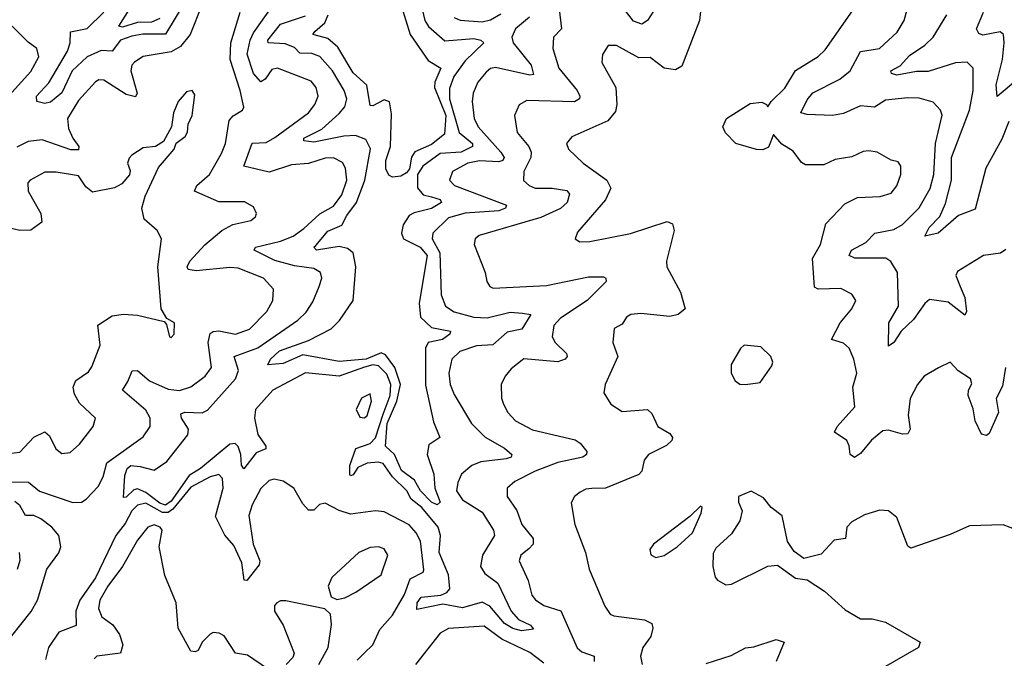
# Model space of a CAD drawing. Extents: x 1921360 to 2014538, y 768294 to 907744.
# Tile 338 of 412: x 1931885 to 1935399, y 902237 to 904518. Entities that reach past the tile are written whole.
import ezdxf

# ---------------------------------------------------------------- set-up
doc = ezdxf.new("R2010")
doc.units = 0

msp = doc.modelspace()

# ---------------------------------------------------------------- linework, layer by layer
at = {"layer": '0CON10XD'}
for points in [[(1932511.8, 904645), (1932405, 904465.8), (1932323.9, 904466.1), (1932285, 904458.6), (1932245, 904444.2), (1932215, 904405.2), (1932175, 904407), (1932125.8, 904385), (1932072.4, 904335), (1932035, 904255.9), (1931995, 904223.6), (1931975, 904218.6), (1931945.7, 904225.7), (1931944.7, 904245), (1931988.2, 904291.8), (1932055.5, 904405), (1932065.5, 904435), (1932066, 904474), (1932125, 904486.6), (1932185.1, 904544.9)], [(1934326.9, 904655), (1934310.5, 904515), (1934248.2, 904351.8), (1934225, 904338.2), (1934184.3, 904344.3), (1934135, 904383.1), (1934095, 904381.4), (1934015, 904425.6), (1933984.4, 904425.6), (1933965, 904393.3), (1933962.2, 904365), (1934012, 904275), (1934016.1, 904215), (1934010.7, 904189.3), (1933983.4, 904156.6), (1933855, 904099.2), (1933836.7, 904075), (1933843.3, 904055), (1933895.8, 904005), (1933980, 903945), (1933994.2, 903915.8), (1933975.4, 903874.6), (1933875, 903758.8), (1933866.7, 903735), (1933884.4, 903724.4), (1933920, 903725), (1934065, 903753.8), (1934195, 903797.1), (1934215, 903788.8), (1934220, 903765), (1934193.5, 903655), (1934194.4, 903635), (1934242.9, 903545), (1934260, 903485), (1934234.7, 903465.3), (1934205, 903458.1), (1934101.8, 903468.2), (1934065.3, 903464.7), (1934050.6, 903455), (1934035, 903430), (1934006.2, 903415), (1934001.4, 903365), (1934019.1, 903315), (1933974.2, 903215), (1933970, 903185), (1933995, 903144), (1934035, 903118.1), (1934125.7, 903125.7), (1934140.9, 903110.9), (1934162.5, 903065), (1934205, 903039.4), (1934214.3, 903025), (1934211.9, 903015), (1934193.2, 902996.8), (1934128.6, 902965), (1934113.1, 902945), (1934104.6, 902905.4), (1934095, 902893.3), (1933975, 902844.5), (1933927.1, 902842.9), (1933905, 902840.4), (1933885, 902830), (1933865.3, 902814.7), (1933852.4, 902792.4), (1933865.5, 902715), (1933904.4, 902615), (1933917.3, 902555), (1933972.5, 902422.5), (1933991.9, 902395), (1934005, 902388.2), (1934114.6, 902374.6), (1934141.4, 902361.4), (1934144.2, 902344.2), (1934136.9, 902315), (1934109.2, 902275), (1934100, 902245), (1934106.9, 902215)], [(1932535, 904570), (1932493.4, 904465), (1932458.3, 904421.7), (1932425, 904402.3), (1932325, 904386.7), (1932295, 904366.2), (1932284.7, 904355), (1932281, 904335), (1932304.5, 904255.5), (1932298.2, 904241.8), (1932265, 904250.5), (1932185, 904302), (1932167.3, 904302.7), (1932155, 904296.2), (1932095, 904229.2), (1932055.7, 904165), (1932059.5, 904129.5), (1932074.2, 904094.2), (1932095.4, 904065), (1932095, 904052.2), (1932067.5, 904052.5), (1931965, 904088), (1931915, 904082.6), (1931875, 904062.7)], [(1933665, 902375.7), (1933708.1, 902355), (1933718.8, 902341.2), (1933675.6, 902334.4), (1933645, 902343.3), (1933615, 902360.6), (1933562.8, 902422.8), (1933535, 902437.1), (1933465, 902417.7), (1933395, 902429.7), (1933301.7, 902411.7), (1933303.6, 902435), (1933317.8, 902455), (1933387.2, 902462.8), (1933408.6, 902471.4), (1933420.4, 902485), (1933414.7, 902535), (1933381.4, 902615), (1933386.8, 902675), (1933378.5, 902705), (1933319.5, 902775), (1933282, 902805), (1933266.4, 902835), (1933214.8, 902884.8), (1933182.2, 902932.2), (1933165, 902937.6), (1933125, 902934.3), (1933092.1, 902917.9), (1933075, 902892.1), (1933065, 902888.6), (1933063.3, 902895), (1933063.5, 902925), (1933083.9, 902986.1), (1933135, 903004.3), (1933155, 903024.8), (1933181.8, 903108.2), (1933207.1, 903175), (1933209.4, 903215), (1933195, 903251.3), (1933165, 903281.8), (1933145, 903284.6), (1933115, 903277), (1933025, 903244.5), (1932905, 903256.1), (1932788.2, 903195), (1932726.8, 903125), (1932722.6, 903095), (1932735, 903035.7), (1932762.7, 902995), (1932763.1, 902985), (1932729.2, 902970.8), (1932685, 902913.8), (1932676.6, 902926.6), (1932674.4, 902965), (1932665, 902993.6), (1932653.6, 903003.6), (1932635, 903002.1), (1932529.5, 902915), (1932490.1, 902889.9), (1932425, 902798.1), (1932405, 902783.5), (1932385, 902790.9), (1932335, 902829.5), (1932305, 902841.7), (1932291.6, 902838.4), (1932265, 902812.7), (1932255, 902811.2), (1932260.3, 902890.3), (1932267.8, 902915), (1932281.9, 902925), (1932315, 902922.4), (1932365, 902908.2), (1932410.4, 902939.6), (1932485.2, 903035), (1932487.5, 903055), (1932461.7, 903095), (1932459.8, 903110.2), (1932474.5, 903115.5), (1932536, 903114), (1932555, 903122.8), (1932655.2, 903235), (1932665.2, 903265), (1932650.8, 903315), (1932735, 903345.9), (1932877.5, 903445), (1932906.9, 903473.1), (1932930.6, 903509.4), (1932953.9, 903565), (1932962.9, 903595), (1932958.9, 903615), (1932935, 903628.8), (1932865, 903638.6), (1932795, 903658), (1932721.4, 903695), (1932726.2, 903705), (1932815, 903726.8), (1932860.5, 903745), (1932898.7, 903771.3), (1932955.7, 903824.3), (1933005, 903851.8), (1933035, 903891.8), (1933051.9, 903945), (1933047.5, 903987.5), (1933037.2, 904007.2), (1933005, 904024), (1932975, 904022.6), (1932915, 904004.2), (1932855, 903999), (1932775, 903973.3), (1932684.5, 903995), (1932715, 904077.1), (1932765, 904078.8), (1932795, 904096.6), (1932915.3, 904185), (1932938.2, 904215), (1932949.6, 904245), (1932942.5, 904275), (1932925, 904297.7), (1932805, 904344.6), (1932785, 904340), (1932761.4, 904305), (1932745, 904295.3), (1932718.8, 904325), (1932696.8, 904395), (1932707.8, 904445), (1932719.2, 904470.8), (1932785.3, 904565)], [(1933247.9, 904565), (1933278.1, 904465), (1933342, 904372), (1933387.9, 904345), (1933366.8, 904295), (1933364.9, 904275), (1933406.2, 904175), (1933400.7, 904109.3), (1933355, 904071.9), (1933294.9, 904045.1), (1933283.5, 904026.5), (1933275.9, 903985), (1933265, 903970.3), (1933245, 903959.2), (1933215, 903955.2), (1933201.9, 903961.9), (1933191.4, 903985), (1933191.1, 904015), (1933207.7, 904065), (1933211.3, 904181.3), (1933204.7, 904224.7), (1933185, 904231.3), (1933145, 904210), (1933135, 904211.1), (1933123.6, 904283.6), (1933075, 904327.8), (1933019.6, 904419.6), (1932985, 904450.2), (1932936.1, 904463.9), (1932931.2, 904465), (1932937.8, 904475), (1932973.6, 904506.4), (1932986, 904535)], [(1934157.9, 904565), (1934125, 904514.4), (1934105, 904502.1), (1934075, 904512), (1934035, 904564.7)], [(1935403.6, 903696.4), (1935385, 903684.1), (1935324.7, 903675.3), (1935231.4, 903618.6), (1935226.1, 903603.9), (1935241.5, 903565), (1935258.4, 903525), (1935264.3, 903475.7), (1935257.9, 903462.1), (1935198.5, 903508.5), (1935132.3, 903517.7), (1935115, 903503.8), (1935075, 903446.3), (1935030.8, 903405), (1935005, 903364.3), (1934985, 903351.2), (1934986.5, 903435), (1935020.7, 903495), (1935018.1, 903615), (1934994, 903654), (1934976.2, 903666.2), (1934865, 903666.3), (1934845.5, 903675), (1934853.9, 903695), (1934905, 903721.4), (1934936.5, 903755), (1935005, 903768.4), (1935035, 903786.5), (1935095, 903845.3), (1935133.9, 903915), (1935146.9, 903965), (1935152.8, 904075), (1935176.6, 904176.6), (1935170.6, 904195), (1935145, 904223.3), (1935095, 904237.1), (1935055, 904238.8), (1934975, 904230), (1934935, 904205.4), (1934885, 904210), (1934825, 904182.7), (1934785, 904175.5), (1934695, 904179.1), (1934672.9, 904185), (1934695, 904231.1), (1934715, 904256.2), (1934812.3, 904305), (1934848.4, 904335), (1934885, 904403.8), (1934953.1, 904415), (1935016.8, 904473.2), (1935041.8, 904515), (1935060, 904585)], [(1931853.4, 902866.6), (1931916.4, 902866.4), (1931955, 902834.3), (1932075, 902793.7), (1932105, 902794.7), (1932122.2, 902805), (1932165, 902850.6), (1932182.2, 902885), (1932195.6, 902934.4), (1932325, 903027.5), (1932350.9, 903065), (1932350.8, 903095), (1932335, 903123.6), (1932251.1, 903195), (1932271.1, 903225), (1932286.4, 903263.6), (1932305, 903264.6), (1932347.8, 903227.8), (1932415, 903197.5), (1932455, 903193.8), (1932495, 903206.7), (1932546.4, 903245), (1932568.9, 903275), (1932557.4, 903365), (1932565, 903396.7), (1932575, 903404.2), (1932595, 903406.5), (1932655, 903394.2), (1932705, 903412.6), (1932766.8, 903475), (1932788, 903515), (1932790.4, 903555), (1932754.4, 903595), (1932665, 903630.5), (1932635, 903633.1), (1932515, 903620.6), (1932486.2, 903625), (1932482.2, 903635), (1932492.3, 903655), (1932545, 903714.1), (1932605.6, 903764.4), (1932645, 903786), (1932709.5, 903800.5), (1932726.4, 903813.6), (1932730, 903825), (1932719.7, 903849.7), (1932686.7, 903866.7), (1932595, 903867.1), (1932508.2, 903905), (1932516.6, 903925), (1932561.9, 903965), (1932605, 904039.4), (1932618.8, 904075), (1932632.8, 904157.2), (1932646.1, 904173.9), (1932680, 904195), (1932684.4, 904205), (1932672.1, 904265), (1932636.3, 904375), (1932638.1, 904435), (1932672, 904545)], [(1932385, 904521.6), (1932355, 904508.3), (1932305, 904507.5), (1932251.3, 904491.3), (1932238.2, 904495), (1932275, 904552.6)], [(1933321.2, 904555), (1933330.4, 904515), (1933343.5, 904493.5), (1933402.4, 904442.4), (1933505, 904450.7), (1933531.1, 904445), (1933541.8, 904435), (1933475, 904371.2), (1933433.9, 904315), (1933418.2, 904271.8), (1933418.7, 904235), (1933452.7, 904115), (1933501.3, 904075), (1933500.5, 904065), (1933460, 904045), (1933385, 904039.8), (1933323, 903995), (1933304.8, 903964.8), (1933305, 903916.9), (1933325, 903892.2), (1933355, 903885.4), (1933385, 903875.9), (1933390.4, 903865), (1933355, 903843.8), (1933292.3, 903827.7), (1933275, 903817.7), (1933253, 903785), (1933247.3, 903755), (1933254.4, 903734.4), (1933313.5, 903705), (1933338.7, 903675), (1933310.9, 903505), (1933315.2, 903455), (1933355, 903418.5), (1933422.5, 903405), (1933420, 903395), (1933393.8, 903375), (1933342.5, 903365), (1933332.8, 903345), (1933332.5, 903212.5), (1933361.6, 903081.6), (1933384.2, 903025.8), (1933345, 902998.8), (1933338.5, 902965), (1933363.2, 902895), (1933366.5, 902845), (1933385.3, 902794.7), (1933375, 902785.3), (1933355, 902794.6), (1933315, 902834.8), (1933293.4, 902873.4), (1933247.9, 902907.9), (1933222.3, 902965), (1933190.7, 902995), (1933195.7, 903075), (1933230.9, 903155), (1933244.4, 903215), (1933223.2, 903275), (1933190.5, 903320.5), (1933175, 903327.5), (1933120.9, 903305), (1933025, 903296.9), (1932895, 903320.3), (1932825, 903290), (1932770, 903285), (1932780.4, 903305), (1932811.9, 903335), (1932915, 903372), (1932996.8, 903413.2), (1933026.3, 903443.7), (1933074.7, 903515), (1933084.4, 903635), (1933075, 903684.6), (1933055, 903700.6), (1933025, 903707.2), (1932944.1, 903694.1), (1932934.6, 903704.6), (1932941.2, 903711.2), (1932985, 903762.5), (1933035, 903783.7), (1933052.1, 903817.9), (1933087.3, 903865), (1933116.4, 903945), (1933136.8, 904056.8), (1933119.7, 904089.7), (1933083.8, 904103.8), (1933042, 904102), (1932935, 904080.7), (1932898.6, 904085), (1932898.8, 904095), (1932963, 904127), (1933025, 904183), (1933045, 904206.9), (1933052.3, 904235), (1933043.3, 904265), (1933001.7, 904335), (1932956, 904386), (1932927, 904397), (1932885, 904398), (1932865, 904417.7), (1932831.9, 904431.9), (1932771.2, 904435), (1932770.8, 904445), (1932815, 904502), (1932905, 904531.1)], [(1933435, 904525.9), (1933456.3, 904516.3), (1933535, 904510.4), (1933565, 904517), (1933602.1, 904537.9)], [(1933810, 904555), (1933818, 904485), (1933789.6, 904455), (1933787.3, 904415), (1933808.4, 904345), (1933874, 904265), (1933883.5, 904245), (1933883.1, 904235), (1933865, 904224.2)], [(1935402.5, 903275), (1935391.7, 903208.3), (1935370, 903165), (1935377.5, 903115), (1935345, 903040), (1935335, 903032), (1935317.9, 903037.9), (1935294.4, 903085), (1935288.1, 903128.1), (1935270, 903175), (1935271.2, 903195), (1935283, 903217), (1935277.5, 903235), (1935233.6, 903263.6), (1935205, 903294), (1935163.9, 903273.9), (1935112.5, 903245), (1935088.6, 903215), (1935063.3, 903165), (1935055.5, 903105), (1935063.3, 903055), (1935055, 903038.6), (1935035, 903037.5), (1934985, 903052.1), (1934965, 903049.1), (1934925, 903016.5), (1934885, 902967.8), (1934864.4, 902954.4), (1934848.1, 902965), (1934845.3, 902995.3), (1934836.7, 903015), (1934793.1, 903045), (1934801.8, 903065), (1934864.7, 903135), (1934857.7, 903205), (1934872.2, 903255), (1934861.8, 903305), (1934844.5, 903345), (1934825, 903361.8), (1934782.5, 903375), (1934813.1, 903435), (1934854.4, 903485), (1934868.6, 903515), (1934855, 903537.5), (1934815, 903557.5), (1934735, 903555.4), (1934721.9, 903561.9), (1934714.1, 903665), (1934743.2, 903715), (1934761.9, 903788.1), (1934829.6, 903860.4), (1934875, 903882.1), (1934955.9, 903885.9), (1934995, 903898), (1935015, 903923.8), (1935029.5, 903965), (1935029.5, 903995), (1935019.6, 904009.6), (1934995, 904015.6), (1934945, 904044.4), (1934915, 904049.5), (1934895, 904046.7), (1934855, 904027.5), (1934795, 904017.8), (1934755, 903999.4), (1934689.1, 903999.1), (1934675, 904008), (1934645, 904047.5), (1934605, 904072.9), (1934575, 904107.5), (1934557.2, 904062.8), (1934536.7, 904053.3), (1934513.8, 904053.8), (1934440, 904075), (1934403.3, 904113.3), (1934394, 904135), (1934407.8, 904165), (1934492, 904218), (1934533.5, 904223.5), (1934550.6, 904215), (1934555, 904206.2), (1934566.2, 904225), (1934615, 904273.3), (1934653.3, 904336.7), (1934734.1, 904385.9), (1934759.6, 904410.4), (1934865, 904561.1)], [(1935415, 904153.6), (1935389.7, 904090.3), (1935333, 903987), (1935295, 903840.6), (1935235, 903818.8), (1935163.1, 903755), (1935114.6, 903744.6), (1935130, 903775), (1935168.7, 903815), (1935188.5, 903861.5), (1935210.7, 903945), (1935210.5, 904025), (1935274.5, 904195), (1935287.8, 904265), (1935287.8, 904345), (1935266.1, 904366.1), (1935225, 904363), (1935127.6, 904332.4), (1935085, 904332.2), (1935015, 904319.8), (1934996.2, 904325), (1934993.2, 904335), (1935027.3, 904352.7), (1935060.1, 904389.9), (1935115, 904426.5), (1935144.7, 904455), (1935193.5, 904535)], [(1935445.8, 904304.2), (1935372.9, 904242.9), (1935369.5, 904285), (1935391.9, 904375), (1935398.8, 904435), (1935395.5, 904465), (1935384.5, 904474.5), (1935322.4, 904462.4), (1935307.7, 904467.7), (1935299.2, 904485), (1935324.6, 904545)], [(1931835, 904233.9), (1931925, 904332.5), (1931952.5, 904385), (1931946.2, 904415), (1931915, 904437.3), (1931857.9, 904495)], [(1933703.9, 904526.1), (1933654.1, 904485), (1933641.1, 904455), (1933646.5, 904435), (1933710.2, 904355), (1933717.9, 904322.1), (1933705, 904320), (1933583.4, 904346.6), (1933565, 904342.9), (1933549.7, 904330.3), (1933519.6, 904295), (1933503.4, 904255), (1933499.5, 904225), (1933507.1, 904165), (1933520.6, 904135), (1933602.2, 904045), (1933613.5, 904025), (1933608.9, 904015), (1933595, 904009.8), (1933526.1, 904013.9), (1933484.5, 904005), (1933429.2, 903975), (1933419.2, 903945), (1933436.9, 903925), (1933622, 903855), (1933618.6, 903845), (1933595.1, 903834.9), (1933475, 903827), (1933415, 903809.4), (1933359.6, 903755), (1933357.3, 903735), (1933384.3, 903685), (1933388.5, 903535), (1933405, 903494.5), (1933435, 903474.2), (1933505, 903454.8), (1933553.3, 903453.3), (1933635, 903472.8), (1933679.6, 903469.6), (1933708.6, 903465), (1933677.1, 903412.9), (1933625, 903401.1), (1933573.1, 903356.9), (1933515, 903352.3), (1933455, 903332.2), (1933427.2, 903305), (1933415.8, 903255), (1933421.1, 903215), (1933435, 903178.6), (1933496.8, 903075), (1933546.2, 903026.2), (1933615, 902987.5), (1933640.6, 902965), (1933638.6, 902955), (1933621.1, 902948.9), (1933531, 902939), (1933498.2, 902925), (1933462, 902895), (1933448.4, 902865), (1933443.6, 902835), (1933465, 902802.4), (1933535, 902759.3), (1933575.9, 902695), (1933579.6, 902675), (1933536.2, 902605), (1933529.5, 902565), (1933545, 902539.8), (1933590.9, 902505), (1933639.3, 902405), (1933665, 902375.7)], [(1931825, 902966.5), (1931885, 902972.5), (1931935, 903027.1), (1931975, 903045.4), (1931991.7, 903031.7), (1932013.3, 902985), (1932035, 902968.1), (1932065, 902971.9), (1932098.2, 903001.8), (1932146.7, 903065), (1932155.6, 903095), (1932097.7, 903147.7), (1932080, 903180), (1932075.3, 903205), (1932085, 903228.9), (1932130.6, 903259.4), (1932142.7, 903277.3), (1932171.5, 903355), (1932163.3, 903426.7), (1932215, 903460.4), (1932255.4, 903465.4), (1932305, 903462.2), (1932400, 903440), (1932408.8, 903428.8), (1932420, 903385), (1932425, 903382.5), (1932436.2, 903395), (1932436.7, 903435), (1932410, 903450), (1932390, 903485), (1932377.5, 903635), (1932390.5, 903735), (1932375.7, 903765), (1932328.9, 903805), (1932321.2, 903845), (1932332.9, 903887.1), (1932380.7, 903989.3), (1932436.2, 904055), (1932443.6, 904076.4), (1932475, 904100), (1932484, 904116), (1932486.2, 904145), (1932500.8, 904175), (1932509.4, 904249.4), (1932500, 904265), (1932480.5, 904259.5), (1932450, 904225), (1932434.2, 904185), (1932426.2, 904135), (1932398, 904082), (1932370, 904065), (1932325, 904060), (1932285, 904033.8), (1932275, 904023.3), (1932270, 904005), (1932278.5, 903978.5), (1932276.9, 903963.1), (1932249.2, 903930.8), (1932222.9, 903917.1), (1932145, 903901.3), (1932120.5, 903920.5), (1932095, 903959.6), (1932015, 903973.6), (1931975, 903973.3), (1931922, 903945), (1931914.4, 903935), (1931915.6, 903905), (1931960, 903825), (1931964, 903795), (1931925, 903765.8), (1931885, 903764.3), (1931845, 903774.3)], [(1933865, 904224.2), (1933695, 904228.8), (1933666.9, 904213.1), (1933650.5, 904175), (1933660, 904115), (1933701.6, 904065), (1933710.4, 904045), (1933708.8, 904025), (1933684, 903975), (1933682.9, 903942.9), (1933703.1, 903925), (1933725, 903916.2), (1933785.6, 903915.6), (1933837.4, 903907.4), (1933846.9, 903895), (1933839, 903865), (1933815, 903843.1), (1933745, 903811.5), (1933525, 903747.3), (1933510.9, 903735), (1933506.4, 903715), (1933546.2, 903615), (1933552.3, 903582.3), (1933562.9, 903565), (1933575, 903559.1), (1933765, 903567.9), (1933915, 903598.8), (1933968.8, 903598.8), (1933976.7, 903595), (1933978, 903582), (1933910.4, 903515), (1933815, 903451.4), (1933790.8, 903425), (1933785.3, 903385), (1933795.7, 903365), (1933835.7, 903325), (1933838.4, 903315), (1933831.2, 903305), (1933805, 903295.2), (1933684.3, 903305.8), (1933639, 903271), (1933617.5, 903245), (1933603.1, 903215), (1933604.5, 903165.5), (1933611.2, 903145), (1933626.4, 903115), (1933654.5, 903085), (1933715, 903052.7), (1933867.5, 903017.5), (1933885.6, 903005.6), (1933908.9, 902975), (1933907.5, 902965), (1933894.3, 902955), (1933805, 902935.9), (1933725, 902905.8), (1933651.8, 902868.2), (1933624.5, 902845), (1933624.6, 902815), (1933659.3, 902765), (1933677.3, 902715), (1933717.3, 902665), (1933717.3, 902645), (1933702.2, 902627.8), (1933673.3, 902605), (1933666.9, 902585), (1933699.2, 902515), (1933712.3, 902462.3), (1933725.3, 902445.3), (1933755, 902425.5), (1933816.1, 902406.1), (1933874.5, 902274.5), (1933890.5, 902260.5), (1933934.6, 902244.6), (1933934.6, 902225)], [(1934475, 903214.4), (1934527.6, 903222.4), (1934568.7, 903281.3), (1934572.5, 903295), (1934566, 903315), (1934529.5, 903349.5), (1934470, 903355), (1934457, 903343), (1934423.8, 903286.2), (1934424, 903255), (1934438.3, 903228.3), (1934455, 903215.7), (1934475, 903214.4)], [(1933115, 903095.8), (1933125, 903104.3), (1933140, 903155), (1933135, 903181.2), (1933105, 903165.8), (1933085.7, 903125), (1933098.6, 903098.6), (1933115, 903095.8)], [(1933089.4, 902230.6), (1933114.2, 902255.8), (1933145, 902284.6), (1933169.7, 902340.3), (1933215, 902391.2), (1933258.1, 902465), (1933278.9, 902521.1), (1933324.2, 902545), (1933327.2, 902552.8), (1933314.8, 902655), (1933300.3, 902685), (1933275, 902714.1), (1933185, 902760), (1933155, 902763.3), (1933065, 902751.5), (1933024.5, 902764.5), (1932975, 902791.2), (1932955, 902786), (1932934.3, 902765.7), (1932915, 902765.7), (1932895, 902788.6), (1932863.6, 902845), (1932825, 902869.3), (1932793.4, 902876.6), (1932775, 902872.1), (1932745, 902843.5), (1932714.7, 902785), (1932702.7, 902747.3), (1932718.1, 902645), (1932742, 902585), (1932739.6, 902570.4), (1932695, 902514.4), (1932685.9, 902515.9), (1932677.3, 902577.3), (1932649.3, 902639.3), (1932617.2, 902677.2), (1932583.7, 902743.7), (1932611.3, 902845), (1932609, 902879), (1932595, 902892.8), (1932565, 902884.8), (1932495, 902847.9), (1932430.9, 902769.1), (1932415, 902757.7), (1932395, 902757.6), (1932335, 902790.8), (1932305, 902783.6), (1932285, 902763.5), (1932261.5, 902718.5), (1932227.8, 902675), (1932155.3, 902524.7), (1932098.9, 902445), (1932085.2, 902405), (1932086.1, 902353.9), (1932025, 902330.2), (1931987.9, 902275), (1931977.2, 902232.8)], [(1935445, 902694), (1935395, 902714), (1935275, 902709.4), (1935205, 902678.6), (1935065, 902630), (1935055, 902637.5), (1935015, 902740), (1934985, 902763.8), (1934955, 902765.7), (1934900.3, 902749.7), (1934855, 902724.2), (1934837.1, 902705), (1934832, 902665), (1934791.4, 902658.6), (1934745, 902608.8), (1934683.6, 902593.6), (1934648.3, 902618.3), (1934624.4, 902654.4), (1934605.4, 902745.4), (1934566.7, 902775), (1934539.5, 902809.5), (1934495, 902833.3), (1934450, 902815), (1934450, 902795), (1934463.6, 902763.6), (1934455, 902727.5), (1934425, 902681.2), (1934369.4, 902630.6), (1934359.4, 902610.6), (1934358.1, 902565), (1934366.7, 902526.7), (1934375, 902516), (1934405, 902499.2), (1934425, 902501.4), (1934555, 902565.8), (1934589.3, 902569.3), (1934653, 902523), (1934695, 902516.7), (1934757.2, 902477.2), (1934830.2, 902410.2), (1934885, 902377.5), (1934927.3, 902377.3), (1934975, 902365.8), (1935098.8, 902295), (1935092, 902275), (1934966.8, 902203.2)], [(1931819.6, 902270.4), (1931926.1, 902403.9), (1931948, 902445), (1931981.3, 902555), (1932025, 902613.6), (1932031.1, 902635), (1932024.1, 902675), (1931998.9, 902705), (1931960.5, 902735), (1931935, 902747), (1931905, 902747.3), (1931885, 902782.4), (1931867.1, 902797.1)], [(1934155, 902596.7), (1934185, 902604), (1934231.2, 902635), (1934286.2, 902685), (1934316.7, 902755), (1934320, 902775), (1934315, 902780), (1934276.2, 902743.8), (1934146.7, 902645), (1934133.8, 902625), (1934137, 902607), (1934155, 902596.7)], [(1932768.7, 902198.7), (1932697.6, 902247.6), (1932655, 902255.7), (1932615, 902316.7), (1932596.9, 902326.9), (1932575, 902328.6), (1932565, 902322.9), (1932535.6, 902295), (1932522, 902265), (1932510.6, 902259.4), (1932495, 902262.2), (1932450.9, 902345), (1932443.8, 902435), (1932402.4, 902532.4), (1932382.7, 902635), (1932393.8, 902695), (1932386.2, 902705), (1932365, 902713.1), (1932342.2, 902705), (1932305, 902659.1), (1932252.1, 902565), (1932199.7, 902495), (1932170.7, 902445), (1932165.9, 902415), (1932178.2, 902385), (1932216.7, 902356.7), (1932241.3, 902321.3), (1932253, 902285), (1932245, 902255.5), (1932160, 902245), (1932150.8, 902235)], [(1933016.4, 902446.4), (1933045, 902452.5), (1933085, 902472.9), (1933175.3, 902534.7), (1933198.9, 902605), (1933185, 902628.1), (1933165, 902634.5), (1933135, 902632.5), (1933095.3, 902614.7), (1932999.2, 902525), (1932986, 902495), (1932996.4, 902456.4), (1933016.4, 902446.4)], [(1931876.4, 902555), (1931886.8, 902586.8), (1931884.4, 902614.4)], [(1932997.8, 902357.8), (1932994.3, 902394.3), (1932973.9, 902413.9), (1932835, 902442.2), (1932815, 902442.2), (1932802.5, 902435), (1932794.4, 902425), (1932794.4, 902405), (1932825.4, 902355.4), (1932864.2, 902255), (1932860, 902240), (1932835.6, 902214.4)], [(1932952.9, 902215), (1932985.5, 902275), (1932997.8, 902357.8)], [(1933755, 902219.7), (1933705, 902258.2), (1933604.9, 902304.9), (1933541.9, 902351.9), (1933415, 902343.6), (1933385, 902326.9), (1933296.8, 902215)], [(1934335, 902217.9), (1934423.4, 902246.6), (1934475, 902274.6), (1934505, 902278.2), (1934585, 902304.5), (1934613.3, 902295), (1934584.4, 902225)]]:
    msp.add_lwpolyline(points, dxfattribs=at)

doc.saveas('drawing.dxf')
